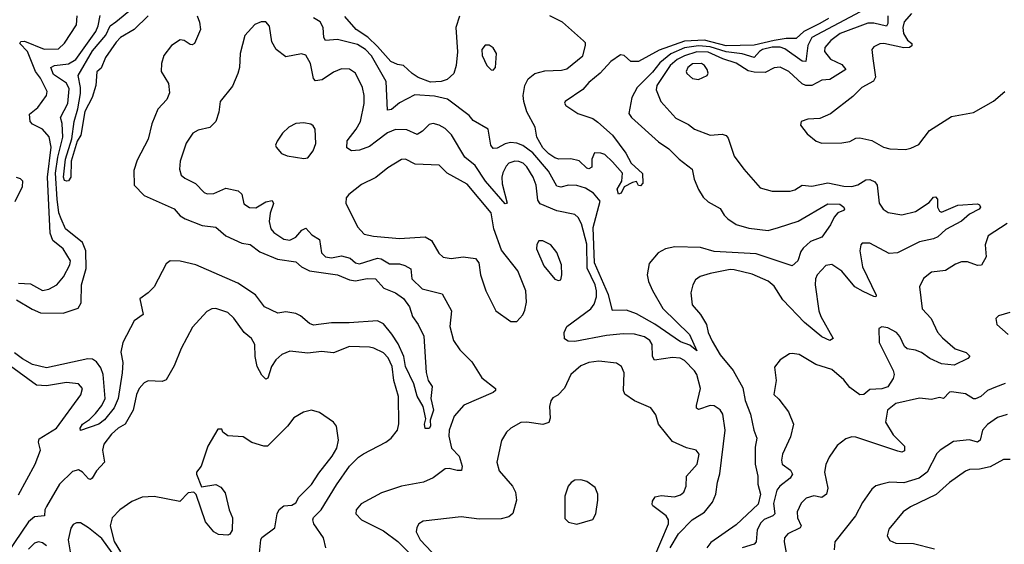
# Model space of a CAD drawing. Extents: x 1771496 to 1971148, y 471553 to 643630.
# Tile 537 of 656: x 1852180 to 1857120, y 622413 to 625045. Entities that reach past the tile are written whole.
import ezdxf

# ---------------------------------------------------------------- set-up
doc = ezdxf.new("R2010")
doc.units = 0

msp = doc.modelspace()

# ---------------------------------------------------------------- linework, layer by layer
at = {"layer": '0CON10XD'}
for points in [[(1852165, 623640), (1852242.2, 623592.2), (1852285, 623574.8), (1852397.6, 623572.4), (1852473.1, 623596.9), (1852488.7, 623625), (1852490.2, 623715), (1852514.2, 623795.9), (1852512.9, 623885), (1852495, 623926.8), (1852410.5, 623995), (1852387.6, 624045), (1852376.7, 624076.7), (1852367.6, 624145), (1852360.7, 624275), (1852371.6, 624355), (1852396.8, 624455), (1852393.8, 624523.9), (1852385.4, 624555), (1852422, 624625), (1852427.7, 624697.7), (1852415, 624726), (1852350, 624770), (1852337.1, 624805), (1852355, 624814.8), (1852425, 624823), (1852461.4, 624845), (1852561.5, 624985), (1852574.3, 625015), (1852583.2, 625066.8)], [(1852175, 623723.2), (1852235, 623718.9), (1852295, 623686.4), (1852327, 623693), (1852366, 623715), (1852399.4, 623755), (1852431.1, 623815), (1852434.4, 623835), (1852398.5, 623895), (1852346.7, 623936.7), (1852333.2, 623973.2), (1852320.5, 624255), (1852338.6, 624405), (1852327.9, 624457.9), (1852294.4, 624495), (1852245, 624521.2), (1852233.6, 624535), (1852229.6, 624570.4), (1852271.5, 624605), (1852314.5, 624665), (1852318.5, 624685), (1852285, 624751.5), (1852260, 624785), (1852219.2, 624885), (1852181.1, 624925), (1852186.2, 624935), (1852205, 624936.9), (1852302.7, 624897.3), (1852375, 624899.1), (1852405, 624926.7), (1852465, 625020), (1852468.5, 625065)], [(1852825, 625064.3), (1852754.3, 624995.7), (1852686.7, 624955), (1852665, 624932), (1852610, 624855), (1852588.7, 624801.3), (1852566.7, 624783.3), (1852562.5, 624715), (1852544.6, 624655), (1852506.5, 624585), (1852486.2, 624465), (1852468.5, 624435), (1852438.9, 624335), (1852436.4, 624255), (1852425, 624236), (1852416, 624234), (1852405, 624238.1), (1852399.6, 624255), (1852410.8, 624345), (1852442.7, 624447.3), (1852453.3, 624535), (1852472.3, 624597.7), (1852484.8, 624675), (1852486, 624705), (1852473.2, 624765), (1852545, 624888), (1852612.2, 624967.8), (1852635, 625013.8), (1852662.5, 625035), (1852747, 625103)], [(1853071.1, 625065), (1853082.7, 625032.7), (1853087.3, 624995), (1853057.1, 624925), (1853045, 624918.1), (1853035, 624920.6), (1853005, 624941.4), (1852985, 624943.1), (1852942.2, 624915), (1852902.9, 624865), (1852890.9, 624825), (1852890, 624785), (1852927.1, 624725), (1852932.1, 624677.9), (1852919.2, 624645), (1852874, 624596), (1852843, 624523), (1852824.5, 624445), (1852769.5, 624340.5), (1852752.3, 624287.7), (1852754.8, 624214.8), (1852805, 624162.8), (1852955, 624096.8), (1852985, 624061.6), (1853010.8, 624045), (1853095, 624012), (1853165, 624003.3), (1853215, 623960.6), (1853295, 623923.1), (1853336.5, 623916.5), (1853385, 623880.5), (1853473.8, 623843.8), (1853565, 623830), (1853594.3, 623804.3), (1853635, 623784.6), (1853774.4, 623764.4), (1853835, 623739.7), (1853865, 623734.7), (1853923.6, 623746.4)], [(1856396.4, 625085), (1856155, 624956.3), (1856134.2, 624915), (1856125, 624834.6), (1856105, 624836.7), (1856018.8, 624898.8), (1855995, 624907.3), (1855955, 624906.3), (1855907.5, 624895), (1855891, 624885), (1855865, 624854.8), (1855805, 624874.4), (1855725, 624882.9), (1855645, 624908.8), (1855585, 624914.5), (1855515, 624904.5), (1855446.1, 624873.9), (1855391.9, 624828.1), (1855355, 624782), (1855278.4, 624705), (1855251.6, 624655), (1855235.8, 624575), (1855250, 624555), (1855385, 624431.5), (1855437.6, 624397.6), (1855488.1, 624345), (1855554.4, 624295), (1855564.6, 624245), (1855585, 624193.8), (1855609.2, 624155), (1855635, 624131.4), (1855695, 624098.1), (1855713.8, 624063.8), (1855732.5, 624045), (1855775, 624017.6), (1855839, 623999), (1855935, 623986.8), (1855987.7, 624002.3), (1856085, 624034.8), (1856235, 624120.8), (1856295, 624119.1), (1856314.4, 624105), (1856318, 624095), (1856312.7, 624087.3), (1856284.4, 624075.6), (1856265.5, 624054.5), (1856247.1, 624015), (1856205, 623954.2), (1856147.8, 623932.2), (1856111.2, 623898.8), (1856098.7, 623881.3), (1856083.8, 623835), (1856055, 623810), (1855875, 623870), (1855665, 623882.5), (1855595, 623902.7), (1855466.7, 623905), (1855420, 623895), (1855382.9, 623875), (1855338.9, 623821.1), (1855328.5, 623765), (1855335, 623732), (1855355, 623686), (1855406.6, 623596.6), (1855541.3, 623465), (1855576.7, 623383.3), (1855541.5, 623411.5), (1855495, 623428.8), (1855367.2, 623517.2), (1855275, 623569.3), (1855225, 623586.9), (1855155, 623585.8), (1855134.6, 623665), (1855064.2, 623825), (1855057.2, 624002.8), (1855092.8, 624135), (1855058.4, 624175), (1855019.6, 624199.6), (1854975, 624213.6), (1854934.2, 624214.2), (1854895, 624205.3), (1854875, 624210), (1854833, 624285), (1854755, 624376.7), (1854705, 624414), (1854675, 624426.2), (1854642, 624428), (1854615, 624422.3), (1854575, 624400), (1854555, 624398.6), (1854543.8, 624415), (1854531.2, 624495), (1854455, 624540), (1854434.6, 624564.6), (1854326.3, 624646.3), (1854261.9, 624661.9), (1854162.2, 624667.8), (1854085, 624627.5), (1854045, 624594.6), (1854025, 624591.2), (1854018.3, 624735), (1853945, 624863.7), (1853915, 624895.2), (1853875, 624920.7), (1853775, 624945.3), (1853715, 624940), (1853706.9, 624955), (1853703.4, 625005), (1853687.9, 625035), (1853655, 625054.7)], [(1854387, 625063), (1854368.1, 625005), (1854376.4, 624883.6), (1854370.8, 624815), (1854357.5, 624775), (1854325, 624744.5), (1854295, 624734.1), (1854241.2, 624731.2), (1854179.2, 624755), (1854148.6, 624775), (1854105.7, 624815.7), (1854075, 624819.4), (1854041.4, 624835), (1853975, 624911.2), (1853927.5, 624957.5), (1853867.9, 624995), (1853811.3, 625061.3)], [(1856238.4, 625051.6), (1856195, 625025.4), (1856114, 624985), (1856075, 624950.5), (1856025, 624950.6), (1855965, 624941), (1855865, 624916.6), (1855725, 624913.9), (1855615, 624941.9), (1855515, 624937.6), (1855388.5, 624891.5), (1855285, 624834.6), (1855246.7, 624835), (1855212, 624865), (1855195, 624868.2), (1855145.3, 624835), (1855092.8, 624777.2), (1855035, 624729.5), (1855006, 624694), (1854916.9, 624635), (1854913.7, 624626.4), (1854920.4, 624615), (1854979.7, 624575), (1855055, 624549.3), (1855081.5, 624531.5), (1855153.5, 624465), (1855220.8, 624375), (1855248.1, 624325), (1855305, 624272.5), (1855305.7, 624225), (1855295, 624211.2), (1855285, 624213.8), (1855275, 624233.3), (1855255, 624227.8), (1855213.5, 624206.5), (1855197.1, 624175), (1855185, 624169.2), (1855178.5, 624195), (1855201.4, 624235), (1855204, 624275), (1855155, 624332.5), (1855115, 624368), (1855095, 624376), (1855063.6, 624376.4), (1855050, 624345), (1855050, 624305), (1855035, 624297.5), (1855025, 624300), (1854986.4, 624336.4), (1854945, 624346.2), (1854885, 624345.8), (1854865, 624351.1), (1854835, 624371.2), (1854805, 624402.1), (1854774.5, 624455), (1854766.2, 624505), (1854725, 624583.3), (1854709.5, 624635), (1854706.8, 624665), (1854714.8, 624715), (1854731.7, 624748.3), (1854765, 624774.6), (1854815, 624787.9), (1854898.6, 624791.4), (1854925, 624798.5), (1855005, 624864.3), (1855019.5, 624915), (1855018.3, 624928.3), (1855009.4, 624939.4), (1854902.7, 625032.7), (1854840, 625065)], [(1856535.9, 625065), (1856534.8, 625025.2), (1856528.1, 625011.9), (1856465, 625028.2), (1856435, 625027.1), (1856296.9, 624975), (1856249.6, 624940.4), (1856219.3, 624905), (1856217.5, 624885), (1856247.7, 624847.7), (1856305, 624820.4), (1856325.5, 624795), (1856245, 624745.3), (1856205, 624741.3), (1856155, 624715.3), (1856125, 624715.3), (1856105, 624722.8), (1856039.5, 624785), (1855995, 624806.6), (1855965.9, 624804.1), (1855919.5, 624780.5), (1855865, 624782), (1855835, 624788.8), (1855775, 624826.2), (1855708.6, 624848.6), (1855635, 624882.5), (1855577.1, 624882.9), (1855515, 624863.8), (1855479, 624845), (1855443.4, 624815), (1855376.8, 624715), (1855373.7, 624693.7), (1855397.5, 624635), (1855471.7, 624551.7), (1855535, 624518.5), (1855565, 624495.5), (1855645, 624465.5), (1855705, 624470), (1855725, 624464), (1855735, 624450), (1855765, 624360), (1855812.5, 624295), (1855895, 624200.6), (1855955, 624184.4), (1856045, 624184.5), (1856068.6, 624191.4), (1856105, 624214.5), (1856155, 624209.6), (1856235, 624226.2), (1856315, 624208.9), (1856355, 624207.3), (1856385, 624216.9), (1856425, 624242.2), (1856445, 624243.1), (1856470.8, 624230.8), (1856482.5, 624215), (1856491.5, 624125), (1856511.9, 624095), (1856537.6, 624077.6), (1856605, 624065.6), (1856675, 624081.9), (1856742.4, 624127.6), (1856765, 624154), (1856775, 624155.8), (1856784, 624145), (1856784.3, 624105), (1856795, 624083.8), (1856805, 624079.2), (1856885.9, 624114.1), (1856985, 624121.1), (1856996.2, 624116.2), (1857000, 624105), (1856994.3, 624095), (1856945, 624069.1), (1856905, 624033.3), (1856826.9, 623993.1), (1856787.1, 623955), (1856765, 623944.7), (1856695, 623929.6), (1856584.4, 623875.6), (1856542.6, 623872.6), (1856445, 623923.3), (1856407.1, 623922.9), (1856400, 623915), (1856395.7, 623885), (1856408.5, 623805), (1856477.3, 623662.7), (1856475.7, 623654.3), (1856465, 623656), (1856411.9, 623681.9), (1856370.8, 623705), (1856305, 623782.8), (1856255, 623816.4), (1856225, 623811.9), (1856181.1, 623765), (1856172.1, 623745), (1856171.2, 623715), (1856188.7, 623585), (1856198.7, 623555), (1856261.2, 623445), (1856244.1, 623435.9), (1856205, 623453.3), (1856116.8, 623525), (1856008.7, 623638.7), (1855965, 623707.8), (1855935, 623733.5), (1855855, 623767.9), (1855765, 623789.1), (1855745, 623790.8), (1855645, 623771.5), (1855593.9, 623756.1), (1855571.1, 623738.9), (1855557.1, 623715), (1855547.8, 623675), (1855553.9, 623613.9), (1855595.6, 623565), (1855626.2, 623516.2), (1855633.9, 623475), (1855655, 623431.5), (1855695, 623363.8), (1855758.8, 623285), (1855808.6, 623198.6), (1855820, 623135), (1855846.3, 623065), (1855863.8, 622985), (1855879.1, 622945), (1855869.9, 622900.1), (1855870.3, 622815), (1855883.6, 622755), (1855883.4, 622715), (1855897.5, 622665), (1855885.3, 622614.7), (1855775, 622510.7), (1855648.1, 622421.9), (1855628, 622395)], [(1856655, 625076.8), (1856617.8, 625035), (1856610.3, 625005), (1856614.8, 624975), (1856635, 624942.3), (1856656.2, 624925), (1856656.6, 624913.4), (1856643.8, 624905), (1856616.1, 624903.9), (1856515, 624925.3), (1856495, 624923.8), (1856465, 624909.4), (1856454.6, 624895.4), (1856460.7, 624850.7), (1856474, 624756), (1856464.2, 624735.8), (1856405.7, 624705), (1856360.8, 624659.2), (1856247.4, 624572.6), (1856195, 624549.2), (1856134.3, 624545.7), (1856100, 624535), (1856097.5, 624515), (1856131.7, 624471.7), (1856175.9, 624435.9), (1856205, 624426), (1856305, 624427.5), (1856345, 624433.1), (1856375, 624450.6), (1856395, 624451.5), (1856455, 624439.2), (1856513.8, 624405), (1856545, 624397.8), (1856625, 624394.4), (1856650.3, 624399.7), (1856690.7, 624419.3), (1856745, 624489.4), (1856855, 624559.6), (1856965, 624578.5), (1857065, 624635.7), (1857122, 624685)], [(1855443.5, 622395), (1855484.9, 622465), (1855554.1, 622535.9), (1855616.4, 622573.6), (1855656.5, 622625), (1855672.8, 622665), (1855680.5, 622725), (1855693.5, 622766.5), (1855719, 622985), (1855708.1, 623065), (1855695, 623086.7), (1855665, 623107.5), (1855645, 623109.3), (1855585, 623088.9), (1855575.5, 623095.5), (1855575, 623110), (1855596.2, 623195), (1855577, 623265), (1855565, 623283.9), (1855515, 623334.2), (1855494.1, 623345.9), (1855455, 623350), (1855365, 623336.7), (1855354.7, 623354.7), (1855353.8, 623415), (1855340.9, 623435), (1855315, 623453.1), (1855265, 623466.8), (1855208.1, 623468.1), (1855125, 623461.2), (1854965, 623429.5), (1854931.4, 623431.4), (1854914.1, 623444.1), (1854912, 623475), (1854924.7, 623505.3), (1855045, 623593.8), (1855063, 623617), (1855074.8, 623655.2), (1855074.8, 623685), (1855066.7, 623715), (1855027.5, 623797.5), (1855025, 623918.8), (1854998.8, 624021.2), (1854981.9, 624051.9), (1854965, 624067.8), (1854875, 624086.1), (1854791.6, 624121.6), (1854780.1, 624140.1), (1854771.4, 624215), (1854755.6, 624254.4), (1854725, 624306.8), (1854705.4, 624325), (1854685, 624333.6), (1854665, 624334.7), (1854635, 624325.3), (1854620.1, 624309.9), (1854603.5, 624276.5), (1854598.3, 624255), (1854601, 624221), (1854625.4, 624125), (1854615, 624121.4), (1854517.1, 624235), (1854465, 624313.9), (1854413.1, 624355), (1854346.6, 624466.6), (1854315, 624498.5), (1854285, 624516.2), (1854255, 624524.5), (1854235, 624519.5), (1854201.5, 624485), (1854175, 624469.2), (1854122, 624492), (1854065, 624493.7), (1854025, 624477.9), (1853970.4, 624435), (1853935, 624408.9), (1853885, 624390.4), (1853845, 624386.5), (1853822.3, 624402.3), (1853822.8, 624437.2), (1853868.2, 624495), (1853889.3, 624535), (1853908.7, 624625), (1853908.5, 624665), (1853900, 624705), (1853865, 624777.1), (1853835, 624796.5), (1853795, 624798.8), (1853755, 624781.8), (1853697.4, 624742.6), (1853665, 624738.5), (1853655, 624750), (1853639.3, 624825), (1853615, 624866.9), (1853594.3, 624874.3), (1853515, 624858.1), (1853466.2, 624896.2), (1853444.4, 624934.4), (1853433.2, 625013.2), (1853414.3, 625034.3), (1853392.5, 625035), (1853359.3, 625020.7), (1853310, 624965), (1853285.8, 624875), (1853282.5, 624805), (1853274.4, 624775.6), (1853248.7, 624711.3), (1853185.9, 624634.1), (1853178.7, 624581.3), (1853164, 624535), (1853135, 624504.2), (1853075, 624490), (1853048.8, 624475), (1853015, 624426.2), (1852985.6, 624335), (1852982.5, 624295), (1852991.2, 624265), (1853009.1, 624249.1), (1853062.7, 624222.7), (1853105, 624178), (1853120.9, 624170.9), (1853155, 624173.1), (1853215, 624198.9), (1853276.7, 624186.7), (1853295, 624168.8), (1853305, 624121.2), (1853333.2, 624103.2), (1853365, 624100.9), (1853415, 624131.3), (1853447.3, 624137.3), (1853452.9, 624122.9), (1853437.5, 624075), (1853432.4, 624032.4), (1853439.6, 623995), (1853455, 623977.8), (1853505, 623944.4), (1853535, 623939.1), (1853565, 623954.6), (1853595, 623988.8), (1853615, 623998.5), (1853645.2, 623965.2), (1853685, 623941.4), (1853694.4, 623875), (1853714, 623855), (1853745, 623849.6), (1853795, 623860.9), (1853838.9, 623848.9), (1853865.3, 623825.3), (1853885, 623819.6), (1853975, 623848.8), (1853994.3, 623844.3), (1854035, 623820.8), (1854085, 623820.3), (1854112.4, 623812.4), (1854142.5, 623795), (1854146.9, 623745), (1854198.6, 623695), (1854299.8, 623669.8), (1854347.3, 623585), (1854338, 623505), (1854357.3, 623435), (1854388.7, 623388.7), (1854448.3, 623328.3), (1854498.3, 623248.3), (1854567.5, 623195), (1854568, 623185), (1854556.2, 623175), (1854408.5, 623111.5), (1854360.4, 623055), (1854335.5, 622985.5), (1854332.5, 622955), (1854346.2, 622895), (1854384.2, 622854.2), (1854399.6, 622805), (1854396.7, 622783.3), (1854375, 622783.1), (1854335, 622793.1), (1854315, 622790.8), (1854254.4, 622745.6), (1854206.2, 622723.8), (1854095, 622704.7), (1853995, 622670.4), (1853893.1, 622615), (1853867.8, 622585), (1853866.5, 622565), (1853894.5, 622535), (1854005, 622480), (1854076.9, 622426.9), (1854175, 622329.1)], [(1854555, 624791.2), (1854567.1, 624805), (1854573.1, 624875), (1854555, 624904.2), (1854535, 624917.1), (1854515, 624918), (1854498.6, 624895), (1854500.6, 624865), (1854524.2, 624815), (1854545, 624793.8), (1854555, 624791.2)], [(1855585, 624744.2), (1855630, 624765), (1855633.8, 624776.2), (1855629.2, 624795), (1855615.4, 624815.4), (1855600, 624825), (1855555, 624822.7), (1855532.9, 624805), (1855524.6, 624785), (1855526.9, 624775), (1855555, 624750), (1855585, 624744.2)], [(1853605, 624348.6), (1853625, 624352.5), (1853652.2, 624387.8), (1853665.4, 624424.6), (1853662.5, 624495), (1853652.7, 624512.7), (1853640.5, 624520.5), (1853605, 624527.5), (1853565, 624524), (1853530, 624505), (1853498.8, 624475), (1853471.2, 624435), (1853463.3, 624415), (1853466.7, 624405), (1853494.2, 624374.2), (1853521.7, 624361.7), (1853605, 624348.6)], [(1854675, 623530), (1854705, 623563.3), (1854715, 623587.5), (1854722, 623628), (1854718.9, 623685), (1854679.3, 623785), (1854598, 623888), (1854558.7, 623995), (1854545, 624075.7), (1854425, 624219.7), (1854325.6, 624275), (1854285.4, 624315.4), (1854165, 624320.9), (1854115, 624345.6), (1854095, 624344.3), (1854027.9, 624302.1), (1853966.4, 624253.6), (1853895, 624218.1), (1853831.7, 624168.3), (1853818.3, 624151.7), (1853816.2, 624125), (1853874.5, 624005), (1853908.9, 623968.9), (1853955, 623958.7), (1854085, 623947.3), (1854215, 623955.3), (1854246.8, 623936.8), (1854282.8, 623872.8), (1854305, 623853.6), (1854345, 623847.1), (1854405, 623855.4), (1854467.6, 623847.6), (1854484.5, 623824.5), (1854492.2, 623765), (1854518.1, 623685), (1854568.8, 623585), (1854645, 623530), (1854675, 623530)], [(1852157, 624133), (1852195, 624207.5), (1852196, 624235), (1852185, 624246.7), (1852163.9, 624253.9)], [(1857135, 624022.3), (1857039.6, 623960.4), (1857023.8, 623915), (1857029.5, 623855), (1857005, 623812.5), (1856985, 623812.2), (1856935, 623829.6), (1856905, 623830), (1856875, 623818.9), (1856825, 623787.1), (1856755, 623777.5), (1856715, 623746), (1856694.3, 623705), (1856707.5, 623595), (1856752.7, 623545), (1856785, 623477.1), (1856809.5, 623449.5), (1856873.6, 623393.6), (1856928.8, 623375), (1856947.5, 623357.5), (1856937.5, 623345), (1856867.6, 623312.4), (1856805, 623317.6), (1856745.6, 623345), (1856704.3, 623375), (1856675, 623386.6), (1856633.1, 623393.1), (1856619.6, 623405), (1856595.4, 623455), (1856578.9, 623475), (1856535, 623499.4), (1856505, 623504), (1856490, 623495), (1856491.4, 623425), (1856562.2, 623285), (1856567.1, 623265), (1856562.8, 623245), (1856535, 623202.7), (1856505, 623192), (1856445, 623189.6), (1856415, 623164.2), (1856395, 623161.9), (1856345, 623200), (1856315, 623238.1), (1856255, 623290), (1856174, 623315), (1856091.2, 623365), (1856055, 623370.8), (1856041.9, 623368.1), (1855995, 623337.5), (1855967.7, 623302.3), (1855976, 623235), (1855963.8, 623165), (1855988.3, 623141.7), (1856037.3, 623077.3), (1856061.8, 623015), (1856047.8, 622952.2), (1856007.5, 622865), (1856001.5, 622835), (1856004.7, 622814.7), (1856046.8, 622785), (1856057.8, 622765), (1856045.8, 622744.2), (1855993.8, 622705), (1855978.9, 622685), (1855962.3, 622617.7), (1855969.2, 622565), (1855958.9, 622555), (1855915, 622537.5), (1855898.8, 622521.2), (1855879.3, 622485), (1855874.4, 622425), (1855865, 622413.3), (1855805, 622395.6)], [(1854883.6, 623736.4), (1854895, 623740), (1854900.8, 623765), (1854898.6, 623815), (1854875, 623876.2), (1854845, 623915.7), (1854805, 623935.7), (1854785, 623935.8), (1854775, 623917.5), (1854773.6, 623895), (1854809.8, 623809.8), (1854865, 623743.8), (1854883.6, 623736.4)], [(1853923.6, 623746.4), (1853965, 623744.6), (1854007.6, 623697.6), (1854065, 623674.5), (1854105, 623645.6), (1854136.7, 623605), (1854150.8, 623555), (1854180, 623515), (1854207, 623457), (1854219.2, 623275), (1854230, 623235), (1854248.9, 623205), (1854243.6, 623145), (1854255.9, 623085.9), (1854239.2, 623035), (1854240.6, 623005), (1854235, 622994.3), (1854214.1, 622994.1), (1854211.4, 623015), (1854218.3, 623041.7), (1854203.6, 623105), (1854175, 623156.2), (1854157.3, 623217.3), (1854115, 623304.4), (1854107.2, 623355), (1854078.9, 623418.9), (1854047.5, 623467.5), (1854005, 623518.6), (1853975.5, 623534.5), (1853834, 623524), (1853745, 623524.1), (1853655, 623512.5), (1853635, 623520), (1853589, 623559), (1853565, 623570.6), (1853515, 623580), (1853475, 623573.3), (1853409.1, 623605), (1853363.1, 623665), (1853275, 623723.2), (1853063.3, 623815), (1852985.8, 623834.2), (1852935, 623835.4), (1852915, 623820), (1852855, 623704), (1852825, 623673.8), (1852783.3, 623645), (1852799.2, 623565), (1852755, 623533.8), (1852697.3, 623425), (1852687.1, 623377.1), (1852696.9, 623325), (1852693.7, 623273.7), (1852673.6, 623145), (1852655, 623098.2), (1852605, 623037.3), (1852577.3, 623015), (1852485, 622984), (1852484.5, 622995), (1852495.6, 623015), (1852531, 623039), (1852560.7, 623069.3), (1852591.6, 623108.4), (1852609.4, 623145), (1852599.1, 623265), (1852587.9, 623297.9), (1852565, 623328.5), (1852545, 623341.8), (1852522.7, 623342.7), (1852315, 623298.2), (1852245, 623314.3), (1852195, 623342.7), (1852155, 623374.2)], [(1853716.4, 622395), (1853704.2, 622445), (1853655.3, 622515), (1853650.6, 622535), (1853655, 622546.8), (1853693, 622585), (1853769, 622711), (1853835.5, 622804.5), (1853880.8, 622849.2), (1853905, 622867.2), (1854017.5, 622925), (1854043.3, 622945), (1854076.4, 622985), (1854083.1, 623016.9), (1854081.1, 623155), (1854058.1, 623235), (1854048.1, 623305), (1854029.2, 623349.1), (1854005, 623373.3), (1853957.3, 623397.3), (1853935, 623402.1), (1853835, 623404.4), (1853755, 623373.3), (1853695, 623379.5), (1853625, 623371.5), (1853535, 623381.4), (1853495, 623365.6), (1853465, 623338.1), (1853443.8, 623305), (1853425, 623246.2), (1853415, 623242), (1853395, 623262), (1853372.4, 623305), (1853360.9, 623355), (1853359.6, 623415), (1853344, 623445), (1853306, 623476), (1853255, 623547.5), (1853223.8, 623575), (1853164.3, 623595.7), (1853145, 623594.3), (1853118.7, 623581.3), (1853047.1, 623502.9), (1852990, 623395), (1852955, 623308.8), (1852915, 623238.8), (1852895, 623230), (1852825, 623233.1), (1852805, 623222.9), (1852779.5, 623195), (1852765.9, 623164.1), (1852750, 623085), (1852710, 623015), (1852675, 622995.3), (1852640.8, 622965), (1852602.9, 622915), (1852595.4, 622885), (1852605.4, 622825), (1852565, 622781.4), (1852544.6, 622745.4), (1852535, 622737.1), (1852525, 622740.6), (1852495.6, 622775), (1852475, 622786.4), (1852445, 622778.2), (1852380, 622715), (1852315, 622601.9), (1852306.9, 622585), (1852304.3, 622555.7), (1852255, 622550), (1852225.1, 622524.9), (1852119.7, 622370.3)], [(1857147.5, 623575), (1857090.5, 623559.5), (1857076.7, 623545), (1857082.5, 623515), (1857140, 623465)], [(1855359.1, 622335), (1855434.7, 622515), (1855434.6, 622535), (1855423.8, 622555), (1855355.8, 622605), (1855353.2, 622613.2), (1855355, 622630), (1855368.8, 622651.2), (1855397.8, 622657.8), (1855465, 622650.4), (1855495, 622660.5), (1855512.9, 622675), (1855524.5, 622705), (1855525.6, 622755), (1855578.5, 622815), (1855588.6, 622865), (1855573.3, 622885), (1855525, 622896.2), (1855455, 622928.2), (1855385.4, 623015), (1855371.7, 623061.7), (1855346.9, 623096.9), (1855265, 623132.2), (1855215.4, 623165.4), (1855209.2, 623185), (1855212.8, 623272.8), (1855198.6, 623305), (1855175, 623321.1), (1855085, 623331.5), (1855035, 623324.6), (1854995, 623308.5), (1854945.6, 623265), (1854913.9, 623196.1), (1854879.3, 623160.7), (1854855, 623147.5), (1854845, 623132.5), (1854838, 623105), (1854841.9, 623045), (1854835, 623024), (1854805, 623014.4), (1854725, 623026.2), (1854695, 623024.5), (1854644.6, 622995.4)], [(1852175, 622661.4), (1852257.2, 622815), (1852284.7, 622885), (1852274.6, 622925), (1852278, 622942), (1852365.4, 622995), (1852487.6, 623162.4), (1852495.7, 623195), (1852475, 623218.1), (1852415, 623223.8), (1852315, 623208.1), (1852265, 623210.5), (1852135, 623305.8)], [(1857125, 623219.6), (1857075, 623200.6), (1857035, 623184.1), (1857002.5, 623155), (1856975, 623142.5), (1856965, 623142.9), (1856925, 623167.5), (1856855, 623177.8), (1856844.5, 623175.5), (1856815, 623144), (1856795, 623150), (1856755, 623139.2), (1856695, 623146.1), (1856575, 623118.5), (1856533.9, 623085), (1856524.6, 623025), (1856562.7, 622962.7), (1856619.2, 622905), (1856618.6, 622881.4), (1856605, 622875.6), (1856585, 622880), (1856375, 622950), (1856355, 622951.5), (1856325, 622942.2), (1856281.5, 622908.5), (1856240.6, 622849.4), (1856225, 622813.8), (1856218.5, 622775), (1856235.3, 622695), (1856227.9, 622665), (1856205, 622647.1), (1856165, 622656.7), (1856125.9, 622644.1), (1856100.1, 622619.9), (1856080.8, 622575), (1856082.2, 622545), (1856100.4, 622505), (1856096.2, 622495), (1856034.2, 622465), (1856016.9, 622445), (1856015.6, 622425), (1856032.7, 622332.7)], [(1853379.6, 622335), (1853390, 622435), (1853395, 622447.5), (1853460, 622495), (1853471.8, 622565), (1853482.4, 622587.6), (1853505, 622606.5), (1853545, 622609.6), (1853565, 622620.6), (1853581.1, 622648.9), (1853645, 622712), (1853680.3, 622769.7), (1853747.7, 622855), (1853771.2, 622895), (1853779.2, 622935), (1853770, 623005), (1853755, 623026.2), (1853685, 623074), (1853645, 623085.7), (1853603.5, 623076.5), (1853555, 623047.1), (1853524.4, 623005.6), (1853424.2, 622905.8), (1853405, 622905.8), (1853345, 622924), (1853301.2, 622951.2), (1853225, 622957.5), (1853200, 622975), (1853195, 622990), (1853175, 622990), (1853124.1, 622905.9), (1853091.2, 622805), (1853067.5, 622775), (1853067.5, 622765), (1853091.7, 622701.7), (1853165, 622713.3), (1853189.2, 622699.2), (1853211.2, 622671.2), (1853230.4, 622585), (1853248.5, 622545), (1853246.7, 622483.3), (1853235, 622463.8), (1853225, 622459.2), (1853177.9, 622462.1), (1853154.4, 622475), (1853112.7, 622525), (1853065, 622662.5), (1853053.8, 622673.8), (1853025, 622671.2), (1852983, 622627), (1852855, 622653.1), (1852795, 622649.4), (1852742.6, 622627.4), (1852682.5, 622585), (1852644.4, 622545), (1852633.9, 622505), (1852655, 622427.5), (1852685.4, 622375)], [(1857135, 623064.5), (1857085, 623049.5), (1857035, 623013.3), (1857010.4, 622985), (1856998.2, 622935), (1856985.8, 622925), (1856945, 622937.2), (1856865, 622928.9), (1856797.5, 622885), (1856782.1, 622867.9), (1856732.3, 622775), (1856693.1, 622745), (1856615, 622721.6), (1856545.4, 622724.6), (1856505.6, 622714.4), (1856475, 622706), (1856455, 622688.8), (1856408, 622622), (1856373.5, 622555), (1856270, 622425), (1856266.7, 622385)], [(1854644.6, 622995.4), (1854622.5, 622975), (1854597, 622933), (1854574.4, 622825), (1854585, 622781.2), (1854651.9, 622705), (1854667.5, 622675), (1854673.3, 622635), (1854655, 622568), (1854635, 622550.8), (1854595, 622541.1), (1854485, 622538.5), (1854395, 622550.6), (1854205, 622528.6), (1854182, 622515), (1854172.2, 622497.8), (1854170, 622475), (1854190, 622435), (1854305, 622312.4)], [(1857148.6, 622838.6), (1857115, 622838.2), (1857048.1, 622801.9), (1856995, 622789.3), (1856945, 622787.9), (1856925, 622780), (1856845, 622722.9), (1856777.6, 622662.4), (1856648.9, 622601.1), (1856612.9, 622575), (1856540.5, 622489.5), (1856532.2, 622455), (1856545, 622431.9), (1856575, 622419.1), (1856665, 622417.3), (1856769.9, 622389.9)], [(1854975, 622514.4), (1855055, 622538), (1855070, 622565), (1855080, 622635), (1855080.8, 622665), (1855067, 622697), (1855025, 622727.5), (1854995, 622735.8), (1854965, 622733.8), (1854947.3, 622722.7), (1854932, 622705), (1854915.8, 622655), (1854915, 622542.5), (1854933.2, 622523.2), (1854975, 622514.4)], [(1852645, 622369.6), (1852591.7, 622441.7), (1852525, 622495.3), (1852485, 622520), (1852465, 622520.6), (1852448.2, 622511.8), (1852436.9, 622493.1), (1852423.3, 622435), (1852435, 622364.2)], [(1852315, 622405.4), (1852295, 622420), (1852275, 622425.4), (1852255, 622418.5), (1852225, 622388.2)]]:
    msp.add_lwpolyline(points, dxfattribs=at)

doc.saveas('drawing.dxf')
